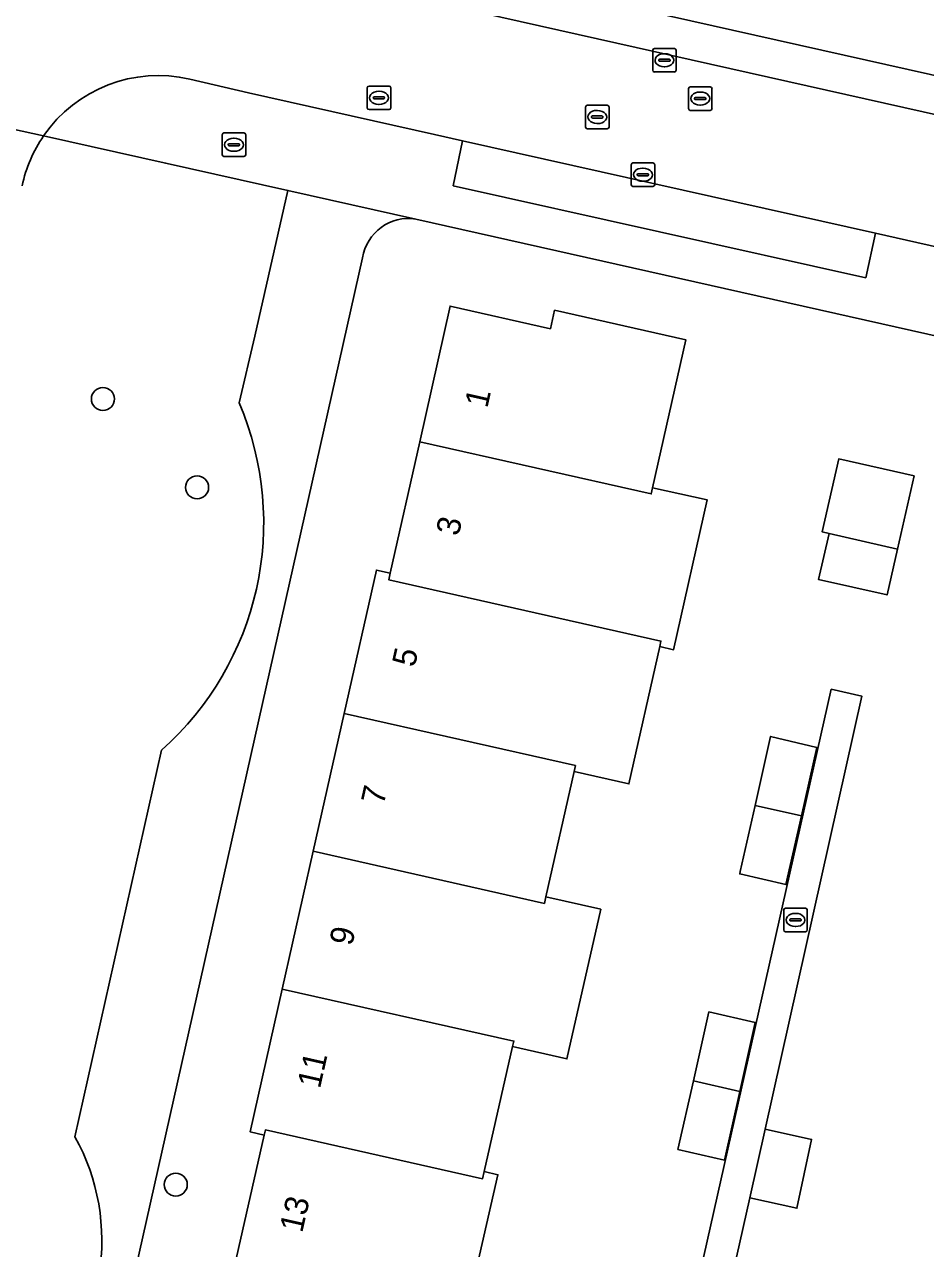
# Model space of a CAD drawing. Extents: x 161771 to 163125, y 382475 to 383179.
# Drawn here: x 162710 to 162748.3, y 382690.8 to 382743 of the extents above; entities that cross this region are included whole.
import ezdxf

# ---------------------------------------------------------------- set-up
doc = ezdxf.new("R2010")
doc.units = 0
for name, color, linetype in [('IMGEO_Boom', 7, 'Continuous'), ('IMGEO_Erf', 7, 'Continuous'), ('IMGEO_Groenvoorziening', 7, 'Continuous'), ('IMGEO_Kolk', 7, 'Continuous'), ('IMGEO_Pand', 7, 'Continuous'), ('IMGEO_Pand_nummerreeks', 7, 'Continuous'), ('IMGEO_Parkeervlak_open', 7, 'Continuous'), ('IMGEO_Rijbaan_lokaal_open', 7, 'Continuous'), ('IMGEO_Rioolput', 7, 'Continuous'), ('IMGEO_Voetpad_open', 7, 'Continuous')]:
    doc.layers.add(name, color=color, linetype=linetype)

msp = doc.modelspace()

# ---------------------------------------------------------------- linework, layer by layer
at = {"layer": 'IMGEO_Boom'}
for centre in [(162713.301, 382727.012), (162717.314, 382723.245), (162716.405, 382693.547)]:
    msp.add_circle(centre, 0.489, dxfattribs=at)
at = {"layer": 'IMGEO_Erf'}
for points in [[(162728.959, 382745.24), (162778.488, 382734.136)], [(162772.215, 382724.439), (162726.627, 382734.674)], [(162724.362, 382733.025), (162712.699, 382681.068), (162728.994, 382677.41), (162729.174, 382678.21), (162735.807, 382676.723), (162744.322, 382714.645), (162745.625, 382714.357), (162741.504, 382695.911), (162743.491, 382695.469), (162742.861, 382692.539), (162740.863, 382692.989), (162737.14, 382676.424), (162746.543, 382674.277), (162746.368, 382673.51), (162761.948, 382670.012), (162773.388, 382720.8)], [(162718.912, 382690.069), (162720.172, 382695.658), (162719.577, 382695.792), (162720.944, 382701.876), (162722.262, 382707.743), (162723.58, 382713.61), (162724.953, 382719.722), (162725.54, 382719.591), (162726.797, 382725.19), (162728.093, 382730.966), (162732.364, 382730.002), (162732.542, 382730.79), (162738.133, 382729.527), (162736.718, 382723.228), (162739.043, 382722.711), (162737.61, 382716.33), (162737.019, 382716.463), (162735.706, 382710.613), (162733.37, 382711.138), (162732.173, 382705.807), (162734.509, 382705.276), (162733.066, 382698.898), (162730.755, 382699.425), (162729.542, 382694.1), (162730.129, 382693.966), (162728.794, 382688.11)]]:
    msp.add_lwpolyline(points, dxfattribs=at)
for points in [[(162743.781, 382719.325), (162744.232, 382721.279), (162743.94, 382721.345), (162744.645, 382724.461), (162747.856, 382723.734), (162747.15, 382720.619), (162746.707, 382718.663)], [(162743.052, 382709.249), (162742.395, 382706.325), (162740.428, 382706.779), (162740.45, 382706.877), (162741.082, 382709.691), (162741.743, 382712.634), (162743.709, 382712.172)], [(162740.43, 382697.517), (162739.772, 382694.588), (162737.794, 382695.046), (162738.451, 382697.962), (162739.114, 382700.901), (162741.088, 382700.446)]]:
    msp.add_lwpolyline(points, close=True, dxfattribs=at)
msp.add_arc((162726.319, 382732.717), 1.981, 81.063, 171.0489, dxfattribs=at)
at = {"layer": 'IMGEO_Groenvoorziening'}
for points in [[(162721.183, 382735.896), (162710.777, 382738.221)], [(162719.105, 382726.844), (162719.766, 382729.68), (162721.183, 382735.896)], [(162712.111, 382695.583), (162715.802, 382712.054)]]:
    msp.add_lwpolyline(points, dxfattribs=at)
for centre, radius, start, end in [((162715.693, 382734.842), 5.965, 145.4988, 167.9158), ((162707.18, 382721.743), 12.97, 311.6654, 23.1565), ((162704.173, 382691.171), 9.082, 350.6083, 29.0659)]:
    msp.add_arc(centre, radius, start, end, dxfattribs=at)
at = {"layer": 'IMGEO_Kolk'}
for p, q in [((162736.719, 382741.013), (162736.719, 382741.865)), ((162736.794, 382741.939), (162737.646, 382741.939)), ((162737.021, 382741.482), (162737.419, 382741.482)), ((162737.207, 382741.719), (162737.232, 382741.719)), ((162737.72, 382741.865), (162737.72, 382741.013)), ((162737.646, 382740.939), (162736.794, 382740.939)), ((162736.978, 382741.433), (162736.978, 382741.445)), ((162737.416, 382741.396), (162737.018, 382741.396)), ((162737.23, 382741.159), (162737.205, 382741.159)), ((162737.462, 382741.445), (162737.462, 382741.433)), ((162718.457, 382738.341), (162719.309, 382738.341)), ((162718.382, 382737.415), (162718.382, 382738.267)), ((162718.641, 382737.835), (162718.641, 382737.847)), ((162719.079, 382737.798), (162718.681, 382737.798)), ((162718.684, 382737.884), (162719.082, 382737.884)), ((162718.87, 382738.121), (162718.895, 382738.121)), ((162719.125, 382737.847), (162719.125, 382737.835)), ((162719.383, 382738.267), (162719.383, 382737.415)), ((162719.309, 382737.341), (162718.457, 382737.341)), ((162718.893, 382737.561), (162718.868, 382737.561)), ((162735.803, 382736.139), (162735.803, 382736.991)), ((162735.878, 382737.065), (162736.73, 382737.065)), ((162736.291, 382736.845), (162736.316, 382736.845)), ((162736.804, 382736.991), (162736.804, 382736.139)), ((162736.062, 382736.559), (162736.062, 382736.571)), ((162736.5, 382736.522), (162736.102, 382736.522)), ((162736.105, 382736.608), (162736.503, 382736.608)), ((162736.314, 382736.285), (162736.289, 382736.285)), ((162736.546, 382736.571), (162736.546, 382736.559)), ((162736.73, 382736.065), (162735.878, 382736.065)), ((162742.303, 382704.393), (162742.303, 382705.245)), ((162742.378, 382705.319), (162743.23, 382705.319)), ((162742.791, 382705.099), (162742.816, 382705.099)), ((162743.304, 382705.245), (162743.304, 382704.393)), ((162742.562, 382704.813), (162742.562, 382704.825)), ((162743, 382704.776), (162742.602, 382704.776)), ((162742.605, 382704.862), (162743.003, 382704.862)), ((162742.814, 382704.539), (162742.789, 382704.539)), ((162743.046, 382704.825), (162743.046, 382704.813)), ((162743.23, 382704.319), (162742.378, 382704.319))]:
    msp.add_line(p, q, dxfattribs=at)
for points in [[(162736.719, 382741.013), (162736.719, 382741.865)], [(162736.794, 382741.939), (162737.646, 382741.939)], [(162737.72, 382741.865), (162737.72, 382741.013)], [(162737.646, 382740.939), (162736.794, 382740.939)], [(162718.457, 382738.341), (162719.309, 382738.341)], [(162718.382, 382737.415), (162718.382, 382738.267)], [(162719.383, 382738.267), (162719.383, 382737.415)], [(162719.309, 382737.341), (162718.457, 382737.341)], [(162735.803, 382736.139), (162735.803, 382736.991)], [(162735.878, 382737.065), (162736.73, 382737.065)], [(162736.804, 382736.991), (162736.804, 382736.139)], [(162736.73, 382736.065), (162735.878, 382736.065)], [(162742.303, 382704.393), (162742.303, 382705.245)], [(162742.378, 382705.319), (162743.23, 382705.319)], [(162743.304, 382705.245), (162743.304, 382704.393)], [(162743.23, 382704.319), (162742.378, 382704.319)]]:
    msp.add_lwpolyline(points, dxfattribs=at)
for centre, radius, start, end in [((162736.796, 382741.863), 0.0765, 91.552, 178.448), ((162736.796, 382741.863), 0.0765, 91.552, 178.448), ((162737.018, 382741.442), 0.0403, 85.8775, 175.7526), ((162737.423, 382741.444), 0.0386, 1.7309, 96.639), ((162737.644, 382741.863), 0.0765, 1.552, 88.448), ((162737.644, 382741.863), 0.0765, 1.552, 88.448), ((162736.796, 382741.015), 0.0765, 181.552, 268.448), ((162736.796, 382741.015), 0.0765, 181.552, 268.448), ((162737.015, 382741.432), 0.0366, 178.938, 274.7102), ((162737.419, 382741.439), 0.043, 264.8664, 352.4533), ((162737.644, 382741.015), 0.0765, 271.552, 358.448), ((162737.644, 382741.015), 0.0765, 271.552, 358.448), ((162718.459, 382738.265), 0.0765, 91.552, 178.448), ((162718.459, 382738.265), 0.0765, 91.552, 178.448), ((162719.307, 382738.265), 0.0765, 1.552, 88.448), ((162719.307, 382738.265), 0.0765, 1.552, 88.448), ((162718.681, 382737.844), 0.0403, 85.8775, 175.7526), ((162718.678, 382737.834), 0.0366, 178.938, 274.7102), ((162719.082, 382737.841), 0.043, 264.8664, 352.4533), ((162719.086, 382737.846), 0.0386, 1.7309, 96.639), ((162718.459, 382737.417), 0.0765, 181.552, 268.448), ((162718.459, 382737.417), 0.0765, 181.552, 268.448), ((162719.307, 382737.417), 0.0765, 271.552, 358.448), ((162719.307, 382737.417), 0.0765, 271.552, 358.448), ((162735.88, 382736.989), 0.0765, 91.552, 178.448), ((162735.88, 382736.989), 0.0765, 91.552, 178.448), ((162736.728, 382736.989), 0.0765, 1.552, 88.448), ((162736.728, 382736.989), 0.0765, 1.552, 88.448), ((162736.102, 382736.568), 0.0403, 85.8775, 175.7526), ((162736.099, 382736.558), 0.0366, 178.938, 274.7102), ((162736.503, 382736.565), 0.043, 264.8664, 352.4533), ((162736.507, 382736.57), 0.0386, 1.7309, 96.639), ((162735.88, 382736.141), 0.0765, 181.552, 268.448), ((162735.88, 382736.141), 0.0765, 181.552, 268.448), ((162736.728, 382736.141), 0.0765, 271.552, 358.448), ((162736.728, 382736.141), 0.0765, 271.552, 358.448), ((162742.38, 382705.243), 0.0765, 91.552, 178.448), ((162742.38, 382705.243), 0.0765, 91.552, 178.448), ((162743.228, 382705.243), 0.0765, 1.552, 88.448), ((162743.228, 382705.243), 0.0765, 1.552, 88.448), ((162742.602, 382704.822), 0.0403, 85.8775, 175.7526), ((162742.599, 382704.812), 0.0366, 178.938, 274.7102), ((162743.003, 382704.819), 0.043, 264.8664, 352.4533), ((162743.007, 382704.824), 0.0386, 1.7309, 96.639), ((162742.38, 382704.395), 0.0765, 181.552, 268.448), ((162742.38, 382704.395), 0.0765, 181.552, 268.448), ((162743.228, 382704.395), 0.0765, 271.552, 358.448), ((162743.228, 382704.395), 0.0765, 271.552, 358.448)]:
    msp.add_arc(centre, radius, start, end, dxfattribs=at)
for centre, major_axis, ratio, start_param, end_param in [((162737.206, 382741.439), (-0.387, 0.002), 0.722429, 4.712389, 7.853982), ((162737.231, 382741.439), (-0.39, 0.002), 0.717154, 1.570796, 4.712389), ((162718.869, 382737.841), (-0.387, 0.002), 0.722429, 4.712389, 7.853982), ((162718.894, 382737.841), (-0.39, 0.002), 0.717154, 1.570796, 4.712389), ((162736.29, 382736.565), (-0.387, 0.002), 0.722429, 4.712389, 7.853982), ((162736.315, 382736.565), (-0.39, 0.002), 0.717154, 1.570796, 4.712389), ((162742.79, 382704.819), (-0.387, 0.002), 0.722429, 4.712389, 7.853982), ((162742.815, 382704.819), (-0.39, 0.002), 0.717154, 1.570796, 4.712389)]:
    msp.add_ellipse(centre, major_axis=major_axis, ratio=ratio, start_param=start_param, end_param=end_param, dxfattribs=at)
at = {"layer": 'IMGEO_Pand'}
for points in [[(162732.542, 382730.79), (162732.364, 382730.002), (162728.093, 382730.966), (162726.797, 382725.19), (162736.66, 382722.97), (162736.718, 382723.228), (162738.133, 382729.527)], [(162739.043, 382722.711), (162736.718, 382723.228), (162736.66, 382722.97), (162726.797, 382725.19), (162725.54, 382719.591), (162725.477, 382719.31), (162737.072, 382716.701), (162737.019, 382716.463), (162737.61, 382716.33)], [(162747.856, 382723.734), (162744.645, 382724.461), (162743.94, 382721.345), (162744.232, 382721.279), (162747.15, 382720.619)], [(162747.15, 382720.619), (162744.232, 382721.279), (162743.781, 382719.325), (162746.707, 382718.663)], [(162737.019, 382716.463), (162737.072, 382716.701), (162725.477, 382719.31), (162725.54, 382719.591), (162724.953, 382719.722), (162723.58, 382713.61), (162733.427, 382711.394), (162733.37, 382711.138), (162735.706, 382710.613)], [(162733.37, 382711.138), (162733.427, 382711.394), (162723.58, 382713.61), (162722.262, 382707.743), (162732.11, 382705.527), (162732.173, 382705.807)], [(162743.709, 382712.172), (162741.743, 382712.634), (162741.082, 382709.691), (162743.052, 382709.249)], [(162743.052, 382709.249), (162741.082, 382709.691), (162740.45, 382706.877), (162740.428, 382706.779), (162742.395, 382706.325)], [(162734.509, 382705.276), (162732.173, 382705.807), (162732.11, 382705.527), (162722.262, 382707.743), (162720.944, 382701.876), (162730.808, 382699.657), (162730.755, 382699.425), (162733.066, 382698.898)], [(162730.755, 382699.425), (162730.808, 382699.657), (162720.944, 382701.876), (162719.577, 382695.792), (162720.172, 382695.658), (162720.221, 382695.877), (162729.472, 382693.795), (162729.542, 382694.1)], [(162741.088, 382700.446), (162739.114, 382700.901), (162738.451, 382697.962), (162740.43, 382697.517)], [(162740.43, 382697.517), (162738.451, 382697.962), (162737.794, 382695.046), (162739.772, 382694.588)], [(162730.129, 382693.966), (162729.542, 382694.1), (162729.472, 382693.795), (162720.221, 382695.877), (162720.172, 382695.658), (162718.912, 382690.069), (162728.737, 382687.859), (162728.794, 382688.11)], [(162741.504, 382695.911), (162740.863, 382692.989), (162742.861, 382692.539), (162743.491, 382695.469)]]:
    msp.add_lwpolyline(points, close=True, dxfattribs=at)
at = {"layer": 'IMGEO_Parkeervlak_open'}
msp.add_lwpolyline([(162728.621, 382738.003), (162728.225, 382736.095), (162745.793, 382732.173), (162746.204, 382734.067)], close=True, dxfattribs=at)
at = {"layer": 'IMGEO_Rijbaan_lokaal_open'}
for points in [[(162774.334, 382733.395), (162728.6, 382743.637), (162719.876, 382745.599), (162716.733, 382746.307)], [(162717.002, 382740.634), (162719.503, 382740.049), (162727.421, 382738.282), (162728.621, 382738.003), (162746.204, 382734.067), (162754.39, 382732.234), (162772.012, 382728.289), (162773.026, 382728.062)], [(162704.008, 382739.697), (162710.777, 382738.221)], [(162710.777, 382738.221), (162704.008, 382739.697)]]:
    msp.add_lwpolyline(points, dxfattribs=at)
for centre, radius, start, end in [((162715.663, 382734.853), 5.934, 76.9543, 145.4214), ((162715.693, 382734.842), 5.965, 145.4988, 167.9158)]:
    msp.add_arc(centre, radius, start, end, dxfattribs=at)
at = {"layer": 'IMGEO_Rioolput'}
for p, q in [((162724.561, 382739.412), (162724.561, 382740.264)), ((162724.636, 382740.338), (162725.488, 382740.338)), ((162725.049, 382740.118), (162725.074, 382740.118)), ((162725.562, 382740.264), (162725.562, 382739.412)), ((162738.245, 382739.38), (162738.245, 382740.232)), ((162738.32, 382740.306), (162739.172, 382740.306)), ((162738.733, 382740.086), (162738.758, 382740.086)), ((162739.246, 382740.232), (162739.246, 382739.38)), ((162724.82, 382739.832), (162724.82, 382739.844)), ((162725.258, 382739.795), (162724.86, 382739.795)), ((162724.863, 382739.881), (162725.261, 382739.881)), ((162725.072, 382739.558), (162725.047, 382739.558)), ((162725.304, 382739.844), (162725.304, 382739.832)), ((162733.858, 382738.596), (162733.858, 382739.448)), ((162733.933, 382739.522), (162734.785, 382739.522)), ((162734.859, 382739.448), (162734.859, 382738.596)), ((162738.504, 382739.8), (162738.504, 382739.812)), ((162738.942, 382739.763), (162738.544, 382739.763)), ((162738.547, 382739.849), (162738.945, 382739.849)), ((162738.756, 382739.526), (162738.731, 382739.526)), ((162738.988, 382739.812), (162738.988, 382739.8)), ((162725.488, 382739.338), (162724.636, 382739.338)), ((162734.117, 382739.016), (162734.117, 382739.028)), ((162734.555, 382738.979), (162734.157, 382738.979)), ((162734.16, 382739.065), (162734.558, 382739.065)), ((162734.346, 382739.302), (162734.371, 382739.302)), ((162734.601, 382739.028), (162734.601, 382739.016)), ((162739.172, 382739.306), (162738.32, 382739.306)), ((162734.785, 382738.522), (162733.933, 382738.522)), ((162734.369, 382738.742), (162734.344, 382738.742))]:
    msp.add_line(p, q, dxfattribs=at)
for points in [[(162724.561, 382739.412), (162724.561, 382740.264)], [(162724.636, 382740.338), (162725.488, 382740.338)], [(162725.562, 382740.264), (162725.562, 382739.412)], [(162738.245, 382739.38), (162738.245, 382740.232)], [(162738.32, 382740.306), (162739.172, 382740.306)], [(162739.246, 382740.232), (162739.246, 382739.38)], [(162733.858, 382738.596), (162733.858, 382739.448)], [(162733.933, 382739.522), (162734.785, 382739.522)], [(162734.859, 382739.448), (162734.859, 382738.596)], [(162725.488, 382739.338), (162724.636, 382739.338)], [(162739.172, 382739.306), (162738.32, 382739.306)], [(162734.785, 382738.522), (162733.933, 382738.522)]]:
    msp.add_lwpolyline(points, dxfattribs=at)
for centre, radius, start, end in [((162724.638, 382740.262), 0.0765, 91.552, 178.448), ((162724.638, 382740.262), 0.0765, 91.552, 178.448), ((162725.486, 382740.262), 0.0765, 1.552, 88.448), ((162725.486, 382740.262), 0.0765, 1.552, 88.448), ((162738.322, 382740.23), 0.0765, 91.552, 178.448), ((162738.322, 382740.23), 0.0765, 91.552, 178.448), ((162739.17, 382740.23), 0.0765, 1.552, 88.448), ((162739.17, 382740.23), 0.0765, 1.552, 88.448), ((162724.638, 382739.414), 0.0765, 181.552, 268.448), ((162724.638, 382739.414), 0.0765, 181.552, 268.448), ((162724.86, 382739.841), 0.0403, 85.8775, 175.7526), ((162724.857, 382739.831), 0.0366, 178.938, 274.7102), ((162725.261, 382739.838), 0.043, 264.8664, 352.4533), ((162725.265, 382739.843), 0.0386, 1.7309, 96.639), ((162725.486, 382739.414), 0.0765, 271.552, 358.448), ((162725.486, 382739.414), 0.0765, 271.552, 358.448), ((162733.935, 382739.446), 0.0765, 91.552, 178.448), ((162733.935, 382739.446), 0.0765, 91.552, 178.448), ((162734.783, 382739.446), 0.0765, 1.552, 88.448), ((162734.783, 382739.446), 0.0765, 1.552, 88.448), ((162738.322, 382739.382), 0.0765, 181.552, 268.448), ((162738.322, 382739.382), 0.0765, 181.552, 268.448), ((162738.544, 382739.809), 0.0403, 85.8775, 175.7526), ((162738.541, 382739.799), 0.0366, 178.938, 274.7102), ((162738.945, 382739.806), 0.043, 264.8664, 352.4533), ((162738.949, 382739.811), 0.0386, 1.7309, 96.639), ((162739.17, 382739.382), 0.0765, 271.552, 358.448), ((162739.17, 382739.382), 0.0765, 271.552, 358.448), ((162734.157, 382739.025), 0.0403, 85.8775, 175.7526), ((162734.154, 382739.015), 0.0366, 178.938, 274.7102), ((162734.558, 382739.022), 0.043, 264.8664, 352.4533), ((162734.562, 382739.027), 0.0386, 1.7309, 96.639), ((162733.935, 382738.598), 0.0765, 181.552, 268.448), ((162733.935, 382738.598), 0.0765, 181.552, 268.448), ((162734.783, 382738.598), 0.0765, 271.552, 358.448), ((162734.783, 382738.598), 0.0765, 271.552, 358.448)]:
    msp.add_arc(centre, radius, start, end, dxfattribs=at)
for centre, major_axis, ratio, start_param, end_param in [((162725.048, 382739.838), (-0.387, 0.002), 0.722429, 4.712389, 7.853982), ((162725.073, 382739.838), (-0.39, 0.002), 0.717154, 1.570796, 4.712389), ((162738.732, 382739.806), (-0.387, 0.002), 0.722429, 4.712389, 7.853982), ((162738.757, 382739.806), (-0.39, 0.002), 0.717154, 1.570796, 4.712389), ((162734.345, 382739.022), (-0.387, 0.002), 0.722429, 4.712389, 7.853982), ((162734.37, 382739.022), (-0.39, 0.002), 0.717154, 1.570796, 4.712389)]:
    msp.add_ellipse(centre, major_axis=major_axis, ratio=ratio, start_param=start_param, end_param=end_param, dxfattribs=at)
at = {"layer": 'IMGEO_Voetpad_open'}
for points in [[(162778.488, 382734.136), (162728.959, 382745.24), (162727.249, 382745.732), (162722.81, 382746.736), (162697.675, 382752.409), (162692.083, 382753.675), (162614.078, 382771.241), (162612.565, 382771.591), (162611.096, 382769.288), (162623.101, 382766.566), (162641.175, 382762.541), (162659.284, 382758.448), (162679.283, 382753.935), (162691.396, 382751.216), (162697.208, 382749.88), (162699.386, 382749.405), (162713.275, 382746.266)], [(162716.733, 382746.307), (162719.876, 382745.599), (162728.6, 382743.637), (162774.334, 382733.395)], [(162728.225, 382736.095), (162728.621, 382738.003), (162727.421, 382738.282), (162719.503, 382740.049), (162717.002, 382740.634)], [(162710.777, 382738.221), (162721.183, 382735.896), (162726.627, 382734.674), (162772.215, 382724.439)], [(162726.627, 382734.674), (162721.183, 382735.896), (162719.766, 382729.68), (162719.105, 382726.844)], [(162773.026, 382728.062), (162772.012, 382728.289), (162771.573, 382726.387), (162753.957, 382730.341), (162754.39, 382732.234), (162746.204, 382734.067), (162745.793, 382732.173), (162728.225, 382736.095)], [(162712.056, 382678.166), (162710.466, 382678.522), (162711.128, 382681.421), (162712.699, 382681.068), (162724.362, 382733.025)], [(162715.802, 382712.054), (162712.111, 382695.583)]]:
    msp.add_lwpolyline(points, dxfattribs=at)
msp.add_lwpolyline([(162741.504, 382695.911), (162745.625, 382714.357), (162744.322, 382714.645), (162735.807, 382676.723), (162737.14, 382676.424), (162740.863, 382692.989)], close=True, dxfattribs=at)
for centre, radius, start, end in [((162715.663, 382734.853), 5.934, 76.9543, 145.4214), ((162726.319, 382732.717), 1.981, 81.063, 171.0489), ((162707.18, 382721.743), 12.97, 311.6654, 23.1565), ((162704.173, 382691.171), 9.082, 350.6083, 29.0659)]:
    msp.add_arc(centre, radius, start, end, dxfattribs=at)

# ---------------------------------------------------------------- texts
at = {"layer": 'IMGEO_Pand_nummerreeks'}
for s, rotation, p in [('1', 77.3493, (162729.674, 382726.592)), ('3', 77.3493, (162728.45, 382721.138)), ('5', 77.3378, (162726.579, 382715.552)), ('7', 77.3378, (162725.26, 382709.682)), ('9', 77.3378, (162723.911, 382703.679)), ('11', 77.3378, (162722.546, 382697.604)), ('13', 77.2977, (162721.789, 382691.461))]:
    msp.add_text(s, height=1, rotation=rotation, dxfattribs=at).set_placement(p)

doc.saveas('drawing.dxf')
